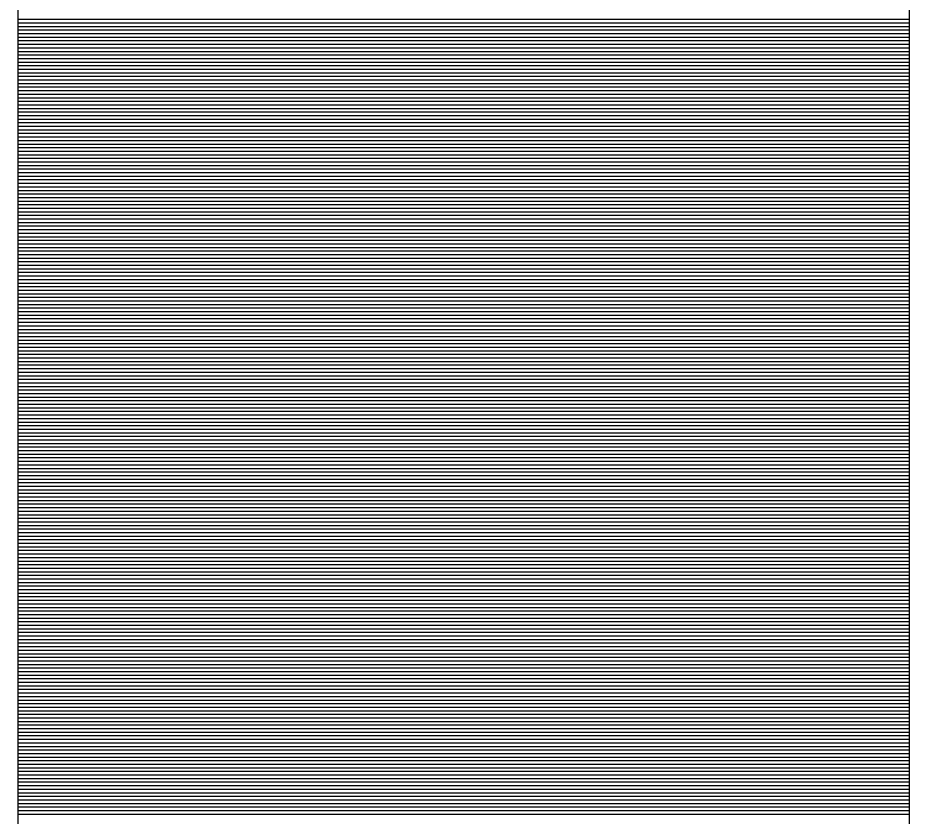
# Model space of a CAD drawing. Extents: x 1678017 to 1687792, y 404433 to 413488.
# Drawn here: x 1680465.801 to 1680468.301, y 405182.384 to 405184.624 of the extents above; entities that cross this region are included whole.
import ezdxf

# ---------------------------------------------------------------- set-up
doc = ezdxf.new("R2010")
doc.units = 0
doc.layers.add('Default', color=7, linetype='Continuous')

msp = doc.modelspace()

# ---------------------------------------------------------------- linework, layer by layer
at = {"layer": 'Default'}
for p, q in [((1680465.8008, 405190.7733), (1680465.8008, 405173.3883)), ((1680468.3008, 405190.7733), (1680468.3008, 405173.3883)), ((1680468.3008, 405184.6187), (1680465.8008, 405184.6187)), ((1680468.3008, 405184.6087), (1680465.8008, 405184.6087)), ((1680468.3008, 405184.5987), (1680465.8008, 405184.5987)), ((1680468.3008, 405184.5887), (1680465.8008, 405184.5887)), ((1680468.3008, 405184.5787), (1680465.8008, 405184.5787)), ((1680468.3008, 405184.5687), (1680465.8008, 405184.5687)), ((1680468.3008, 405184.5587), (1680465.8008, 405184.5587)), ((1680468.3008, 405184.5487), (1680465.8008, 405184.5487)), ((1680468.3008, 405184.5387), (1680465.8008, 405184.5387)), ((1680468.3008, 405184.5287), (1680465.8008, 405184.5287)), ((1680468.3008, 405184.5187), (1680465.8008, 405184.5187)), ((1680468.3008, 405184.5087), (1680465.8008, 405184.5087)), ((1680468.3008, 405184.4987), (1680465.8008, 405184.4987)), ((1680468.3008, 405184.4887), (1680465.8008, 405184.4887)), ((1680468.3008, 405184.4787), (1680465.8008, 405184.4787)), ((1680468.3008, 405184.4687), (1680465.8008, 405184.4687)), ((1680468.3008, 405184.4587), (1680465.8008, 405184.4587)), ((1680468.3008, 405184.4487), (1680465.8008, 405184.4487)), ((1680468.3008, 405184.4387), (1680465.8008, 405184.4387)), ((1680468.3008, 405184.4287), (1680465.8008, 405184.4287)), ((1680468.3008, 405184.4187), (1680465.8008, 405184.4187)), ((1680468.3008, 405184.4087), (1680465.8008, 405184.4087)), ((1680468.3008, 405184.3987), (1680465.8008, 405184.3987)), ((1680468.3008, 405184.3887), (1680465.8008, 405184.3887)), ((1680468.3008, 405184.3787), (1680465.8008, 405184.3787)), ((1680468.3008, 405184.3687), (1680465.8008, 405184.3687)), ((1680468.3008, 405184.3587), (1680465.8008, 405184.3587)), ((1680468.3008, 405184.3487), (1680465.8008, 405184.3487)), ((1680468.3008, 405184.3387), (1680465.8008, 405184.3387)), ((1680468.3008, 405184.3287), (1680465.8008, 405184.3287)), ((1680468.3008, 405184.3187), (1680465.8008, 405184.3187)), ((1680468.3008, 405184.3087), (1680465.8008, 405184.3087)), ((1680468.3008, 405184.2987), (1680465.8008, 405184.2987)), ((1680468.3008, 405184.2887), (1680465.8008, 405184.2887)), ((1680468.3008, 405184.2787), (1680465.8008, 405184.2787)), ((1680468.3008, 405184.2687), (1680465.8008, 405184.2687)), ((1680468.3008, 405184.2587), (1680465.8008, 405184.2587)), ((1680468.3008, 405184.2487), (1680465.8008, 405184.2487)), ((1680468.3008, 405184.2387), (1680465.8008, 405184.2387)), ((1680468.3008, 405184.2287), (1680465.8008, 405184.2287)), ((1680468.3008, 405184.2187), (1680465.8008, 405184.2187)), ((1680468.3008, 405184.2087), (1680465.8008, 405184.2087)), ((1680468.3008, 405184.1987), (1680465.8008, 405184.1987)), ((1680468.3008, 405184.1887), (1680465.8008, 405184.1887)), ((1680468.3008, 405184.1787), (1680465.8008, 405184.1787)), ((1680468.3008, 405184.1687), (1680465.8008, 405184.1687)), ((1680468.3008, 405184.1587), (1680465.8008, 405184.1587)), ((1680468.3008, 405184.1487), (1680465.8008, 405184.1487)), ((1680468.3008, 405184.1387), (1680465.8008, 405184.1387)), ((1680468.3008, 405184.1287), (1680465.8008, 405184.1287)), ((1680468.3008, 405184.1187), (1680465.8008, 405184.1187)), ((1680468.3008, 405184.1087), (1680465.8008, 405184.1087)), ((1680468.3008, 405184.0987), (1680465.8008, 405184.0987)), ((1680468.3008, 405184.0887), (1680465.8008, 405184.0887)), ((1680468.3008, 405184.0787), (1680465.8008, 405184.0787)), ((1680468.3008, 405184.0687), (1680465.8008, 405184.0687)), ((1680468.3008, 405184.0587), (1680465.8008, 405184.0587)), ((1680468.3008, 405184.0487), (1680465.8008, 405184.0487)), ((1680468.3008, 405184.0387), (1680465.8008, 405184.0387)), ((1680468.3008, 405184.0287), (1680465.8008, 405184.0287)), ((1680468.3008, 405184.0187), (1680465.8008, 405184.0187)), ((1680468.3008, 405184.0087), (1680465.8008, 405184.0087)), ((1680468.3008, 405183.9987), (1680465.8008, 405183.9987)), ((1680468.3008, 405183.9887), (1680465.8008, 405183.9887)), ((1680468.3008, 405183.9787), (1680465.8008, 405183.9787)), ((1680468.3008, 405183.9687), (1680465.8008, 405183.9687)), ((1680468.3008, 405183.9587), (1680465.8008, 405183.9587)), ((1680468.3008, 405183.9487), (1680465.8008, 405183.9487)), ((1680468.3008, 405183.9387), (1680465.8008, 405183.9387)), ((1680468.3008, 405183.9287), (1680465.8008, 405183.9287)), ((1680468.3008, 405183.9187), (1680465.8008, 405183.9187)), ((1680468.3008, 405183.9087), (1680465.8008, 405183.9087)), ((1680468.3008, 405183.8987), (1680465.8008, 405183.8987)), ((1680468.3008, 405183.8887), (1680465.8008, 405183.8887)), ((1680468.3008, 405183.8787), (1680465.8008, 405183.8787)), ((1680468.3008, 405183.8687), (1680465.8008, 405183.8687)), ((1680468.3008, 405183.8587), (1680465.8008, 405183.8587)), ((1680468.3008, 405183.8487), (1680465.8008, 405183.8487)), ((1680468.3008, 405183.8387), (1680465.8008, 405183.8387)), ((1680468.3008, 405183.8287), (1680465.8008, 405183.8287)), ((1680468.3008, 405183.8187), (1680465.8008, 405183.8187)), ((1680468.3008, 405183.8087), (1680465.8008, 405183.8087)), ((1680468.3008, 405183.7987), (1680465.8008, 405183.7987)), ((1680468.3008, 405183.7887), (1680465.8008, 405183.7887)), ((1680468.3008, 405183.7787), (1680465.8008, 405183.7787)), ((1680468.3008, 405183.7687), (1680465.8008, 405183.7687)), ((1680468.3008, 405183.7587), (1680465.8008, 405183.7587)), ((1680468.3008, 405183.7487), (1680465.8008, 405183.7487)), ((1680468.3008, 405183.7387), (1680465.8008, 405183.7387)), ((1680468.3008, 405183.7287), (1680465.8008, 405183.7287)), ((1680468.3008, 405183.7187), (1680465.8008, 405183.7187)), ((1680468.3008, 405183.7087), (1680465.8008, 405183.7087)), ((1680468.3008, 405183.6987), (1680465.8008, 405183.6987)), ((1680468.3008, 405183.6887), (1680465.8008, 405183.6887)), ((1680468.3008, 405183.6787), (1680465.8008, 405183.6787)), ((1680468.3008, 405183.6687), (1680465.8008, 405183.6687)), ((1680468.3008, 405183.6587), (1680465.8008, 405183.6587)), ((1680468.3008, 405183.6487), (1680465.8008, 405183.6487)), ((1680468.3008, 405183.6387), (1680465.8008, 405183.6387)), ((1680468.3008, 405183.6287), (1680465.8008, 405183.6287)), ((1680468.3008, 405183.6187), (1680465.8008, 405183.6187)), ((1680468.3008, 405183.6087), (1680465.8008, 405183.6087)), ((1680468.3008, 405183.5987), (1680465.8008, 405183.5987)), ((1680468.3008, 405183.5887), (1680465.8008, 405183.5887)), ((1680468.3008, 405183.5787), (1680465.8008, 405183.5787)), ((1680468.3008, 405183.5687), (1680465.8008, 405183.5687)), ((1680468.3008, 405183.5587), (1680465.8008, 405183.5587)), ((1680468.3008, 405183.5487), (1680465.8008, 405183.5487)), ((1680468.3008, 405183.5387), (1680465.8008, 405183.5387)), ((1680468.3008, 405183.5287), (1680465.8008, 405183.5287)), ((1680468.3008, 405183.5187), (1680465.8008, 405183.5187)), ((1680468.3008, 405183.5087), (1680465.8008, 405183.5087)), ((1680468.3008, 405183.4987), (1680465.8008, 405183.4987)), ((1680468.3008, 405183.4887), (1680465.8008, 405183.4887)), ((1680468.3008, 405183.4787), (1680465.8008, 405183.4787)), ((1680468.3008, 405183.4687), (1680465.8008, 405183.4687)), ((1680468.3008, 405183.4587), (1680465.8008, 405183.4587)), ((1680468.3008, 405183.4487), (1680465.8008, 405183.4487)), ((1680468.3008, 405183.4387), (1680465.8008, 405183.4387)), ((1680468.3008, 405183.4287), (1680465.8008, 405183.4287)), ((1680468.3008, 405183.4187), (1680465.8008, 405183.4187)), ((1680468.3008, 405183.4087), (1680465.8008, 405183.4087)), ((1680468.3008, 405183.3987), (1680465.8008, 405183.3987)), ((1680468.3008, 405183.3887), (1680465.8008, 405183.3887)), ((1680468.3008, 405183.3787), (1680465.8008, 405183.3787)), ((1680468.3008, 405183.3687), (1680465.8008, 405183.3687)), ((1680468.3008, 405183.3587), (1680465.8008, 405183.3587)), ((1680468.3008, 405183.3487), (1680465.8008, 405183.3487)), ((1680468.3008, 405183.3387), (1680465.8008, 405183.3387)), ((1680468.3008, 405183.3287), (1680465.8008, 405183.3287)), ((1680468.3008, 405183.3187), (1680465.8008, 405183.3187)), ((1680468.3008, 405183.3087), (1680465.8008, 405183.3087)), ((1680468.3008, 405183.2987), (1680465.8008, 405183.2987)), ((1680468.3008, 405183.2887), (1680465.8008, 405183.2887)), ((1680468.3008, 405183.2787), (1680465.8008, 405183.2787)), ((1680468.3008, 405183.2687), (1680465.8008, 405183.2687)), ((1680468.3008, 405183.2587), (1680465.8008, 405183.2587)), ((1680468.3008, 405183.2487), (1680465.8008, 405183.2487)), ((1680468.3008, 405183.2387), (1680465.8008, 405183.2387)), ((1680468.3008, 405183.2287), (1680465.8008, 405183.2287)), ((1680468.3008, 405183.2187), (1680465.8008, 405183.2187)), ((1680468.3008, 405183.2087), (1680465.8008, 405183.2087)), ((1680468.3008, 405183.1987), (1680465.8008, 405183.1987)), ((1680468.3008, 405183.1887), (1680465.8008, 405183.1887)), ((1680468.3008, 405183.1787), (1680465.8008, 405183.1787)), ((1680468.3008, 405183.1687), (1680465.8008, 405183.1687)), ((1680468.3008, 405183.1587), (1680465.8008, 405183.1587)), ((1680468.3008, 405183.1487), (1680465.8008, 405183.1487)), ((1680468.3008, 405183.1387), (1680465.8008, 405183.1387)), ((1680468.3008, 405183.1287), (1680465.8008, 405183.1287)), ((1680468.3008, 405183.1187), (1680465.8008, 405183.1187)), ((1680468.3008, 405183.1087), (1680465.8008, 405183.1087)), ((1680468.3008, 405183.0987), (1680465.8008, 405183.0987)), ((1680468.3008, 405183.0887), (1680465.8008, 405183.0887)), ((1680468.3008, 405183.0787), (1680465.8008, 405183.0787)), ((1680468.3008, 405183.0687), (1680465.8008, 405183.0687)), ((1680468.3008, 405183.0587), (1680465.8008, 405183.0587)), ((1680468.3008, 405183.0487), (1680465.8008, 405183.0487)), ((1680468.3008, 405183.0387), (1680465.8008, 405183.0387)), ((1680468.3008, 405183.0287), (1680465.8008, 405183.0287)), ((1680468.3008, 405183.0187), (1680465.8008, 405183.0187)), ((1680468.3008, 405183.0087), (1680465.8008, 405183.0087)), ((1680468.3008, 405182.9987), (1680465.8008, 405182.9987)), ((1680468.3008, 405182.9887), (1680465.8008, 405182.9887)), ((1680468.3008, 405182.9787), (1680465.8008, 405182.9787)), ((1680468.3008, 405182.9687), (1680465.8008, 405182.9687)), ((1680468.3008, 405182.9587), (1680465.8008, 405182.9587)), ((1680468.3008, 405182.9487), (1680465.8008, 405182.9487)), ((1680468.3008, 405182.9387), (1680465.8008, 405182.9387)), ((1680468.3008, 405182.9287), (1680465.8008, 405182.9287)), ((1680468.3008, 405182.9187), (1680465.8008, 405182.9187)), ((1680468.3008, 405182.9087), (1680465.8008, 405182.9087)), ((1680468.3008, 405182.8987), (1680465.8008, 405182.8987)), ((1680468.3008, 405182.8887), (1680465.8008, 405182.8887)), ((1680468.3008, 405182.8787), (1680465.8008, 405182.8787)), ((1680468.3008, 405182.8687), (1680465.8008, 405182.8687)), ((1680468.3008, 405182.8587), (1680465.8008, 405182.8587)), ((1680468.3008, 405182.8487), (1680465.8008, 405182.8487)), ((1680468.3008, 405182.8387), (1680465.8008, 405182.8387)), ((1680468.3008, 405182.8287), (1680465.8008, 405182.8287)), ((1680468.3008, 405182.8187), (1680465.8008, 405182.8187)), ((1680468.3008, 405182.8087), (1680465.8008, 405182.8087)), ((1680468.3008, 405182.7987), (1680465.8008, 405182.7987)), ((1680468.3008, 405182.7887), (1680465.8008, 405182.7887)), ((1680468.3008, 405182.7787), (1680465.8008, 405182.7787)), ((1680468.3008, 405182.7687), (1680465.8008, 405182.7687)), ((1680468.3008, 405182.7587), (1680465.8008, 405182.7587)), ((1680468.3008, 405182.7487), (1680465.8008, 405182.7487)), ((1680468.3008, 405182.7387), (1680465.8008, 405182.7387)), ((1680468.3008, 405182.7287), (1680465.8008, 405182.7287)), ((1680468.3008, 405182.7187), (1680465.8008, 405182.7187)), ((1680468.3008, 405182.7087), (1680465.8008, 405182.7087)), ((1680468.3008, 405182.6987), (1680465.8008, 405182.6987)), ((1680468.3008, 405182.6887), (1680465.8008, 405182.6887)), ((1680468.3008, 405182.6787), (1680465.8008, 405182.6787)), ((1680468.3008, 405182.6687), (1680465.8008, 405182.6687)), ((1680468.3008, 405182.6587), (1680465.8008, 405182.6587)), ((1680468.3008, 405182.6487), (1680465.8008, 405182.6487)), ((1680468.3008, 405182.6387), (1680465.8008, 405182.6387)), ((1680468.3008, 405182.6287), (1680465.8008, 405182.6287)), ((1680468.3008, 405182.6187), (1680465.8008, 405182.6187)), ((1680468.3008, 405182.6087), (1680465.8008, 405182.6087)), ((1680468.3008, 405182.5987), (1680465.8008, 405182.5987)), ((1680468.3008, 405182.5887), (1680465.8008, 405182.5887)), ((1680468.3008, 405182.5787), (1680465.8008, 405182.5787)), ((1680468.3008, 405182.5687), (1680465.8008, 405182.5687)), ((1680468.3008, 405182.5587), (1680465.8008, 405182.5587)), ((1680468.3008, 405182.5487), (1680465.8008, 405182.5487)), ((1680468.3008, 405182.5387), (1680465.8008, 405182.5387)), ((1680468.3008, 405182.5287), (1680465.8008, 405182.5287)), ((1680468.3008, 405182.5187), (1680465.8008, 405182.5187)), ((1680468.3008, 405182.5087), (1680465.8008, 405182.5087)), ((1680468.3008, 405182.4987), (1680465.8008, 405182.4987)), ((1680468.3008, 405182.4887), (1680465.8008, 405182.4887)), ((1680468.3008, 405182.4787), (1680465.8008, 405182.4787)), ((1680468.3008, 405182.4687), (1680465.8008, 405182.4687)), ((1680468.3008, 405182.4587), (1680465.8008, 405182.4587)), ((1680468.3008, 405182.4487), (1680465.8008, 405182.4487)), ((1680468.3008, 405182.4387), (1680465.8008, 405182.4387)), ((1680468.3008, 405182.4287), (1680465.8008, 405182.4287)), ((1680468.3008, 405182.4187), (1680465.8008, 405182.4187)), ((1680468.3008, 405182.4087), (1680465.8008, 405182.4087)), ((1680468.3008, 405182.3987), (1680465.8008, 405182.3987)), ((1680468.3008, 405182.3887), (1680465.8008, 405182.3887))]:
    msp.add_line(p, q, dxfattribs=at)

doc.saveas('drawing.dxf')
